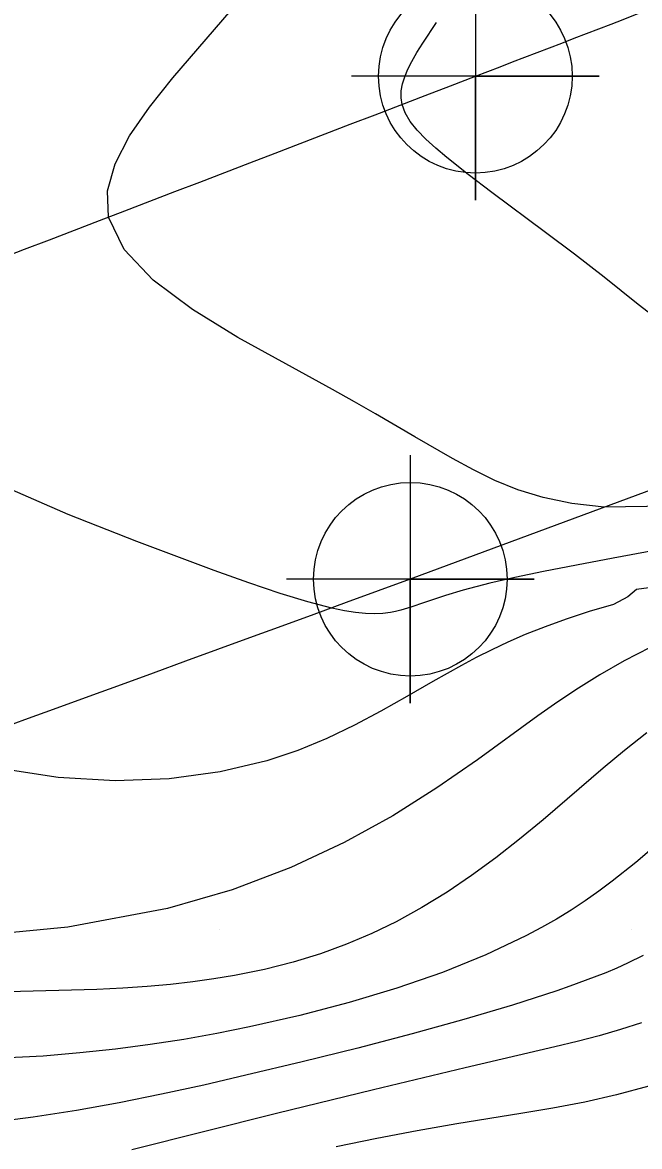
# Model space of a CAD drawing. Extents: x 2602990 to 2605851, y 618069 to 619180.
# Drawn here: x 2604025.24 to 2604040.18, y 618654.75 to 618681.97 of the extents above; entities that cross this region are included whole.
import ezdxf

# ---------------------------------------------------------------- set-up
doc = ezdxf.new("R2010")
doc.units = 0
for name, color, linetype in [('DTM Contours Major', 7, 'Continuous'), ('DTM Contours Minor', 7, 'Continuous'), ('Exist DTM Crownline', 7, 'Continuous'), ('Exist DTM Crownline Cogo Point CELL', 7, 'Continuous'), ('Exist DTM QL2 LIDAR Elevation Point', 7, 'Continuous'), ('Exist Roads EOP', 7, 'Continuous'), ('Exist Roads EOP Cogo Point CELL', 7, 'Continuous')]:
    doc.layers.add(name, color=color, linetype=linetype)

# ---------------------------------------------------------------- blocks, each defined once
blk = doc.blocks.new('EXIST DTM CROWNLINE COGO POINT')
at = {"layer": 'Exist DTM Crownline Cogo Point CELL'}
blk.add_lwpolyline([(0, 0.06), (0, -0.06), (0, 0), (0.06, 0), (-0.06, 0)], dxfattribs=at)
blk.add_circle((0, 0), 0.04688, dxfattribs=at)
blk = doc.blocks.new('EXIST ROADS EOP COGO POINT')
at = {"layer": 'Exist Roads EOP Cogo Point CELL'}
blk.add_lwpolyline([(0, 0.06), (0, -0.06), (0, 0), (0.06, 0), (-0.06, 0)], dxfattribs=at)
blk.add_circle((0, 0), 0.04688, dxfattribs=at)

msp = doc.modelspace()

# ---------------------------------------------------------------- linework, layer by layer
at = {"layer": 'DTM Contours Major'}
msp.add_lwpolyline([(2604040.231, 618657.747), (2604039.722, 618657.583), (2604039.204, 618657.433), (2604038.676, 618657.293), (2604038.135, 618657.16), (2604035.964, 618656.655), (2604033.739, 618656.124), (2604031.394, 618655.549), (2604027.885, 618654.667)], dxfattribs=at)
at = {"layer": 'DTM Contours Minor'}
for points in [[(2604041.905, 618670.272), (2604039.331, 618670.231), (2604038.542, 618670.319), (2604037.851, 618670.462), (2604037.237, 618670.65), (2604036.68, 618670.876), (2604036.159, 618671.132), (2604035.653, 618671.408), (2604034.746, 618671.932), (2604033.788, 618672.492), (2604033.28, 618672.783), (2604032.746, 618673.082), (2604031.614, 618673.697), (2604030.454, 618674.34), (2604029.356, 618675.015), (2604028.408, 618675.724), (2604027.7, 618676.47), (2604027.322, 618677.256), (2604027.298, 618677.889), (2604027.482, 618678.545), (2604027.834, 618679.221), (2604028.314, 618679.915), (2604028.884, 618680.625), (2604030.9, 618682.978)], [(2604041.015, 618674.475), (2604040.154, 618675.14), (2604039.325, 618675.8), (2604038.606, 618676.357), (2604037.907, 618676.884), (2604036.609, 618677.848), (2604036.032, 618678.286), (2604035.518, 618678.694), (2604035.247, 618678.922), (2604035.006, 618679.142), (2604034.8, 618679.356), (2604034.632, 618679.566), (2604034.508, 618679.775), (2604034.432, 618679.983), (2604034.407, 618680.145), (2604034.411, 618680.31), (2604034.442, 618680.479), (2604034.496, 618680.653), (2604034.571, 618680.833), (2604034.666, 618681.021), (2604034.789, 618681.239), (2604034.932, 618681.468), (2604035.264, 618681.966)], [(2604040.544, 618669.18), (2604039.548, 618668.998), (2604038.655, 618668.829), (2604037.861, 618668.672), (2604037.163, 618668.526), (2604036.556, 618668.388), (2604035.915, 618668.224), (2604035.481, 618668.095), (2604034.979, 618667.925), (2604034.648, 618667.81), (2604034.401, 618667.735), (2604034.277, 618667.705), (2604034.151, 618667.681), (2604033.966, 618667.657), (2604033.767, 618667.648), (2604033.549, 618667.654), (2604033.307, 618667.677), (2604033.036, 618667.72), (2604032.731, 618667.784), (2604032.153, 618667.935), (2604031.48, 618668.141), (2604030.721, 618668.397), (2604029.883, 618668.696), (2604028.976, 618669.032), (2604028.008, 618669.401), (2604026.349, 618670.055), (2604024.674, 618670.782)], [(2604043.825, 618668.735), (2604040.111, 618668.239), (2604039.897, 618668.056), (2604039.555, 618667.875), (2604038.961, 618667.701), (2604038.408, 618667.52), (2604037.895, 618667.334), (2604037.417, 618667.144), (2604036.998, 618666.961), (2604036.604, 618666.775), (2604036.229, 618666.587), (2604035.869, 618666.396), (2604035.179, 618666.009), (2604034.55, 618665.647), (2604033.92, 618665.29), (2604033.277, 618664.948), (2604032.61, 618664.628), (2604031.908, 618664.339), (2604031.159, 618664.089), (2604030.025, 618663.821), (2604028.794, 618663.656), (2604027.482, 618663.607), (2604026.105, 618663.686), (2604024.679, 618663.904)], [(2604040.439, 618666.833), (2604039.808, 618666.51), (2604039.221, 618666.174), (2604038.702, 618665.85), (2604038.205, 618665.518), (2604037.72, 618665.177), (2604036.261, 618664.115), (2604035.277, 618663.434), (2604034.206, 618662.759), (2604033.032, 618662.108), (2604031.741, 618661.504), (2604030.321, 618660.966), (2604028.756, 618660.515), (2604026.338, 618660.06), (2604023.729, 618659.81)], [(2604040.361, 618664.762), (2604039.82, 618664.335), (2604039.306, 618663.909), (2604037.85, 618662.662), (2604037.279, 618662.193), (2604036.702, 618661.742), (2604036.117, 618661.314), (2604035.522, 618660.911), (2604034.914, 618660.536), (2604034.292, 618660.193), (2604033.701, 618659.905), (2604033.09, 618659.647), (2604032.457, 618659.417), (2604031.796, 618659.214), (2604031.103, 618659.039), (2604030.373, 618658.891), (2604029.878, 618658.809), (2604029.363, 618658.737), (2604028.825, 618658.675), (2604028.261, 618658.623), (2604027.668, 618658.581), (2604027.044, 618658.548), (2604024.888, 618658.495)], [(2604040.652, 618662.103), (2604040.091, 618661.625), (2604039.523, 618661.173), (2604039.197, 618660.931), (2604038.865, 618660.698), (2604038.524, 618660.474), (2604038.172, 618660.258), (2604037.809, 618660.049), (2604037.433, 618659.848), (2604036.462, 618659.388), (2604035.415, 618658.966), (2604034.306, 618658.582), (2604033.148, 618658.234), (2604031.955, 618657.922), (2604030.741, 618657.647), (2604029.948, 618657.488), (2604029.147, 618657.344), (2604028.331, 618657.217), (2604027.495, 618657.107), (2604026.633, 618657.014), (2604025.74, 618656.94), (2604023.889, 618656.846)], [(2604040.274, 618659.372), (2604039.896, 618659.188), (2604039.635, 618659.071), (2604039.364, 618658.958), (2604039.085, 618658.847), (2604038.494, 618658.629), (2604038.182, 618658.521), (2604037.108, 618658.174), (2604035.931, 618657.824), (2604034.674, 618657.476), (2604033.36, 618657.132), (2604032.012, 618656.796), (2604030.653, 618656.473), (2604029.629, 618656.238), (2604028.607, 618656.016), (2604027.582, 618655.81), (2604026.549, 618655.624), (2604025.502, 618655.461), (2604024.436, 618655.326)], [(2604040.409, 618656.208), (2604039.629, 618656), (2604038.855, 618655.826), (2604038.084, 618655.679), (2604037.313, 618655.548), (2604035.759, 618655.298), (2604034.798, 618655.13), (2604033.825, 618654.943), (2604032.837, 618654.739)]]:
    msp.add_lwpolyline(points, dxfattribs=at)
at = {"layer": 'Exist DTM Crownline'}
msp.add_spline([(2603233.488, 618380.754), (2603285.185, 618400.095), (2603335.457, 618418.629), (2603390.812, 618439.069), (2603440.087, 618457.325), (2603493.996, 618477.231), (2603542.655, 618495.301), (2603600.808, 618516.867), (2603653.659, 618536.362), (2603706.222, 618555.742), (2603764.811, 618577.593), (2603823.52, 618599.847), (2603878.564, 618620.56), (2603937.951, 618643.078), (2603997.369, 618665.789), (2604036.209, 618680.665), (2604055.311, 618688.017)], degree=3, dxfattribs=at)
at = {"layer": 'Exist DTM QL2 LIDAR Elevation Point'}
for p, q in [((2604030, 618660), (2604030, 618660)), ((2604040, 618660), (2604040, 618660))]:
    msp.add_line(p, q, dxfattribs=at)
at = {"layer": 'Exist Roads EOP'}
msp.add_line((2604060.323, 618678.03), (2604034.633, 618668.486), dxfattribs=at)
for points in [[(2603230.17, 618389.98), (2603282.929, 618409.597), (2603332.773, 618427.868), (2603388.167, 618448.413), (2603437.203, 618466.721), (2603490.778, 618486.527), (2603539.039, 618504.558), (2603597.451, 618526.156), (2603651.053, 618545.972), (2603705.208, 618566.084), (2603762.02, 618587.183), (2603820.334, 618609.162), (2603876.341, 618629.99), (2603934.909, 618652.28), (2603996.409, 618675.568), (2604033.216, 618689.957), (2604052.01, 618697.199)], [(2604034.633, 618668.486), (2603984.89, 618650.123), (2603936.767, 618631.654), (2603888.195, 618613.335), (2603837.766, 618594.258), (2603782.918, 618573.705), (2603731.939, 618554.39), (2603671.126, 618532.171), (2603621.822, 618514.106), (2603561.545, 618491.877), (2603506.421, 618471.293), (2603452.163, 618451.33), (2603398.364, 618431.316), (2603341.431, 618410.355), (2603281.65, 618388.199), (2603223.033, 618366.475), (2603185.717, 618352.612)]]:
    msp.add_spline(points, degree=3, dxfattribs=at)

# ---------------------------------------------------------------- block references
at = {"layer": 'Exist DTM Crownline Cogo Point CELL', "xscale": 50, "yscale": 50}
msp.add_blockref('EXIST DTM CROWNLINE COGO POINT', (2604036.209, 618680.665), dxfattribs=at)
at = {"layer": 'Exist Roads EOP Cogo Point CELL', "xscale": 50, "yscale": 50}
msp.add_blockref('EXIST ROADS EOP COGO POINT', (2604034.633, 618668.486), dxfattribs=at)

doc.saveas('drawing.dxf')
